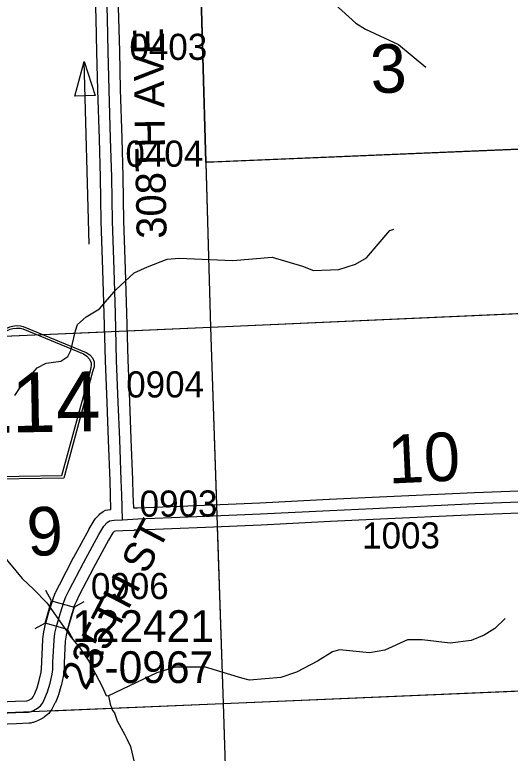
# Model space of a CAD drawing. Extents: x 128.7 to 185.5, y -21.4 to 12.6.
# Drawn here: x 154.688 to 156.014, y -9.139 to -7.163 of the extents above; entities that cross this region are included whole.
import ezdxf

# ---------------------------------------------------------------- set-up
doc = ezdxf.new("R2010")
doc.units = 0
for name, color, linetype in [('tdCoDirctArrow', 7, 'Continuous'), ('tdCoHydroRiver', 7, 'Continuous'), ('tdCoSecRdNmbr', 7, 'Continuous'), ('tdCoSecRdTxt', 7, 'Continuous'), ('tdCoSecRteBand', 7, 'Continuous'), ('tdCoSecRteCL', 7, 'Continuous'), ('tdCoSectLine', 7, 'Continuous'), ('tdCoSectLinePart', 7, 'Continuous'), ('tdCoSectNmbr', 7, 'Continuous'), ('tdCoShieldCoRte', 7, 'Continuous'), ('tdCoStrucSec', 7, 'Continuous'), ('tdCoStrucSecCoName', 7, 'Continuous'), ('tdCoStrucSecFHWANum', 7, 'Continuous'), ('tdCoSurfGravel', 7, 'Continuous'), ('tdCoTwpBndry', 7, 'Continuous'), ('tdCoTwpBndryShd', 7, 'Continuous')]:
    doc.layers.add(name, color=color, linetype=linetype)

msp = doc.modelspace()

# ---------------------------------------------------------------- linework, layer by layer
at = {"layer": 'tdCoDirctArrow'}
msp.add_line((154.8871, -7.7767), (154.8741, -7.2877), dxfattribs=at)
msp.add_lwpolyline([(154.8494, -7.3808), (154.8741, -7.2877), (154.9033, -7.3788)], close=True, dxfattribs=at)
at = {"layer": 'tdCoHydroRiver'}
for points in [[(155.5257, -7.1164), (155.6008, -7.1847), (155.6266, -7.2011), (155.7149, -7.2422), (155.7881, -7.3027)], [(154.6881, -8.1816), (154.7186, -8.1358), (154.725, -8.1339), (154.7482, -8.1072), (154.7719, -8.0948), (154.8118, -8.0896), (154.8306, -8.0775), (154.8382, -8.0611), (154.8506, -8.0086), (154.8562, -7.9911), (154.8792, -7.9713), (154.9147, -7.9495), (154.9587, -7.899), (155.0076, -7.8531), (155.0433, -7.8376), (155.0962, -7.8167), (155.1277, -7.814), (155.2715, -7.8199), (155.377, -7.8114), (155.4583, -7.8354), (155.4872, -7.847), (155.555, -7.8445), (155.6002, -7.8303), (155.6296, -7.8134), (155.6917, -7.7402), (155.7026, -7.7366)], [(154.6526, -8.6046), (154.7078, -8.671), (154.7392, -8.7009), (154.7739, -8.7366), (154.8394, -8.8289), (154.8627, -8.857), (154.8863, -8.893), (154.9223, -8.9606), (154.9328, -8.9842), (154.9392, -8.9856), (154.9431, -9.0076), (154.9483, -9.02), (154.9501, -9.0247), (154.955, -9.0308), (154.9621, -9.0527), (154.9824, -9.0898), (154.9891, -9.1022), (154.9977, -9.1209), (155.0145, -9.1929)], [(156.0004, -8.7788), (155.9729, -8.805), (155.9436, -8.8234), (155.9093, -8.8373), (155.8527, -8.844), (155.7783, -8.8357), (155.7388, -8.8355), (155.6782, -8.8629), (155.6375, -8.8707), (155.5836, -8.8647), (155.5567, -8.8625), (155.5379, -8.8679), (155.4978, -8.893), (155.442, -8.9219), (155.3999, -8.936), (155.3165, -8.9437), (155.2958, -8.9382), (155.1984, -8.9085), (155.1164, -8.9083), (155.068, -8.9242), (154.9392, -8.9856)]]:
    msp.add_lwpolyline(points, dxfattribs=at)
at = {"layer": 'tdCoSecRteBand'}
for points in [[(154.5275, -9.0067), (154.6902, -9.0001), (154.6903, -9.0001), (154.6904, -9.0001), (154.721, -8.9989), (154.7258, -8.9971), (154.7322, -8.9936), (154.7351, -8.9913), (154.7373, -8.9882), (154.7419, -8.9793), (154.748, -8.9644), (154.7539, -8.944), (154.759, -8.922), (154.7602, -8.9125), (154.7606, -8.8949), (154.7606, -8.8945), (154.7606, -8.8941), (154.7636, -8.835), (154.7637, -8.834), (154.7638, -8.833), (154.766, -8.814), (154.7662, -8.8123), (154.7666, -8.8107), (154.7708, -8.7927), (154.7709, -8.7919), (154.7712, -8.7911), (154.7808, -8.7578), (154.7809, -8.7575), (154.781, -8.7572), (154.7916, -8.7232), (154.792, -8.7217), (154.7927, -8.7202), (154.7976, -8.7088), (154.7979, -8.7082), (154.7982, -8.7075), (154.8074, -8.689), (154.8075, -8.6887), (154.8077, -8.6884), (154.8459, -8.6152), (154.846, -8.615), (154.8461, -8.6147), (154.887, -8.5393), (154.8873, -8.5388), (154.8876, -8.5384), (154.9006, -8.5162), (154.9023, -8.5134), (154.9045, -8.511), (154.9139, -8.5009), (154.9162, -8.4984), (154.919, -8.4965), (154.9252, -8.4923), (154.9307, -8.4885), (154.9374, -8.4875), (154.9449, -8.4863), (154.9449, -8.4856), (154.9456, -8.4855), (154.9447, -8.4485), (154.9432, -8.4097), (154.9432, -8.4097), (154.9432, -8.4097), (154.9393, -8.3008), (154.9351, -8.2002), (154.9351, -8.2002), (154.9351, -8.2001), (154.9309, -8.0886), (154.9309, -8.0885), (154.9309, -8.0883), (154.9274, -7.9631), (154.924, -7.8455), (154.9195, -7.7157), (154.9195, -7.7154), (154.9195, -7.7151), (154.9178, -7.5979), (154.9146, -7.4946), (154.9146, -7.4946), (154.9146, -7.4946), (154.9106, -7.3641), (154.9106, -7.364), (154.9106, -7.3639), (154.9082, -7.2616), (154.9082, -7.2616), (154.9082, -7.2615), (154.9062, -7.1731), (154.9035, -7.0822)], [(154.9635, -7.0802), (154.9662, -7.1715), (154.9662, -7.1716), (154.9662, -7.1717), (154.9682, -7.2602), (154.9706, -7.3624), (154.9746, -7.4928), (154.9778, -7.5963), (154.9778, -7.5966), (154.9778, -7.5968), (154.9795, -7.7139), (154.9839, -7.8436), (154.9839, -7.8436), (154.9839, -7.8437), (154.9874, -7.9613), (154.9874, -7.9614), (154.9874, -7.9614), (154.9908, -8.0865), (154.995, -8.1978), (154.9992, -8.2983), (154.9992, -8.2984), (154.9992, -8.2985), (155.0032, -8.4075), (155.0046, -8.4464), (155.0046, -8.4466), (155.0046, -8.4468), (155.0056, -8.4825)], [(155.0056, -8.4825), (155.016, -8.482), (155.0161, -8.4819), (155.0163, -8.4819), (155.196, -8.4748), (155.3443, -8.4684), (155.5297, -8.4593), (155.5297, -8.4593), (155.5298, -8.4593), (155.6444, -8.4538), (155.6444, -8.4538), (155.6444, -8.4538), (155.9182, -8.441), (155.9183, -8.441), (155.9184, -8.441), (156.0367, -8.4363)], [(156.0391, -8.4963), (155.9209, -8.501), (155.6473, -8.5138), (155.5326, -8.5192), (155.3472, -8.5283), (155.3471, -8.5283), (155.347, -8.5283), (155.1986, -8.5347), (155.1985, -8.5347), (155.1985, -8.5347), (155.0188, -8.5419), (155.0079, -8.5424), (155.0071, -8.5425), (155.0072, -8.5432), (154.9775, -8.544), (154.9577, -8.545), (154.9543, -8.5455), (154.9507, -8.5494), (154.9395, -8.5684), (154.899, -8.6431), (154.861, -8.7159), (154.8524, -8.7334), (154.8484, -8.7426), (154.8383, -8.7748), (154.829, -8.807), (154.8254, -8.8226), (154.8235, -8.8389), (154.8206, -8.8968), (154.8201, -8.9154), (154.8201, -8.9168), (154.8199, -8.9181), (154.8184, -8.9307), (154.8182, -8.9324), (154.8179, -8.934), (154.8122, -8.9584), (154.812, -8.9592), (154.8117, -8.9601), (154.8051, -8.9828), (154.8047, -8.9842), (154.8041, -8.9856), (154.7969, -9.0032), (154.7964, -9.0043), (154.7959, -9.0054), (154.7897, -9.0175), (154.7886, -9.0196), (154.7873, -9.0215), (154.7813, -9.0297), (154.7791, -9.0328), (154.7761, -9.0353), (154.7679, -9.0419), (154.7657, -9.0438), (154.7631, -9.0451), (154.7525, -9.0508), (154.7509, -9.0517), (154.7492, -9.0523), (154.7403, -9.0558), (154.738, -9.0567), (154.7356, -9.0572), (154.7309, -9.0582), (154.7284, -9.0587), (154.7259, -9.0588), (154.6926, -9.06), (154.5299, -9.0667)]]:
    msp.add_lwpolyline(points, dxfattribs=at)
at = {"layer": 'tdCoSecRteCL'}
for points in [[(154.9764, -8.514), (154.9747, -8.4476), (154.9732, -8.4086), (154.9692, -8.2996), (154.965, -8.199), (154.9608, -8.0875), (154.9574, -7.9622), (154.9539, -7.8446), (154.9495, -7.7146), (154.9478, -7.5973), (154.9446, -7.4937), (154.9406, -7.3632), (154.9382, -7.2609), (154.9362, -7.1723), (154.9335, -7.0811), (154.9322, -7.054), (154.9337, -7.0436), (154.9382, -7.0288), (154.9448, -7.0182), (154.9612, -6.9993)], [(154.9764, -8.514), (155.0175, -8.5119), (155.1973, -8.5048), (155.3457, -8.4984), (155.5312, -8.4892), (155.6458, -8.4838), (155.9196, -8.471), (156.0379, -8.4663), (156.218, -8.4584), (156.2302, -8.458)], [(154.5287, -9.0367), (154.6915, -9.03), (154.7248, -9.0288), (154.7294, -9.0278), (154.7383, -9.0244), (154.7489, -9.0187), (154.7571, -9.012), (154.763, -9.0039), (154.7692, -8.9918), (154.7763, -8.9743), (154.783, -8.9516), (154.7886, -8.9272), (154.7901, -8.9146), (154.7906, -8.8956), (154.7936, -8.8364), (154.7958, -8.8175), (154.8, -8.7995), (154.8096, -8.7662), (154.8202, -8.7321), (154.8251, -8.7208), (154.8343, -8.7023), (154.8725, -8.6291), (154.9134, -8.5536), (154.9265, -8.5314), (154.9359, -8.5213), (154.942, -8.5171), (154.9546, -8.5151), (154.9764, -8.514)]]:
    msp.add_lwpolyline(points, dxfattribs=at)
at = {"layer": 'tdCoSectLine'}
for points in [[(155.1839, -7.0245), (155.2118, -7.9984)], [(155.2118, -7.9984), (156.2102, -7.9542)], [(154.2099, -8.0422), (155.2118, -7.9984)], [(155.2118, -7.9984), (155.2458, -9.0058)], [(155.2458, -9.0058), (156.2453, -8.9635)], [(154.2401, -9.0481), (155.2458, -9.0058)], [(155.2458, -9.0058), (155.2777, -10.0091)]]:
    msp.add_lwpolyline(points, dxfattribs=at)
at = {"layer": 'tdCoSectLinePart'}
for points in [[(155.1848, -7.0543), (155.2118, -7.9984)], [(155.2118, -7.9984), (156.1802, -7.9555)], [(154.9897, -8.0082), (155.2118, -7.9984)], [(155.2118, -7.9984), (155.2278, -8.4732)], [(154.2396, -8.0409), (154.9298, -8.0108)], [(155.2299, -8.5331), (155.2458, -9.0058)], [(155.2458, -9.0058), (156.2153, -8.9648)], [(154.7839, -9.0253), (155.2458, -9.0058)], [(155.2458, -9.0058), (155.2609, -9.479)]]:
    msp.add_lwpolyline(points, dxfattribs=at)
at = {"layer": 'tdCoShieldCoRte'}
for points in [[(154.5802, -8.4067), (154.4934, -8.1253), (154.4893, -8.1122), (154.4884, -8.1064), (154.4883, -8.0985), (154.4924, -8.0882), (154.4995, -8.0796), (154.5089, -8.0727), (154.6749, -7.9975), (154.6824, -7.9957), (154.6928, -7.9946), (154.7033, -7.9953), (154.7108, -7.9968), (154.8793, -8.0662), (154.889, -8.0728), (154.8964, -8.0811), (154.9008, -8.0913), (154.901, -8.0992), (154.9004, -8.1051), (154.8967, -8.1183), (154.8197, -8.4026)], [(154.586, -8.4003), (154.5015, -8.1265), (154.4975, -8.1139), (154.4967, -8.1083), (154.4966, -8.1008), (154.5005, -8.0908), (154.5073, -8.0825), (154.5164, -8.076), (154.6758, -8.0037), (154.6829, -8.002), (154.6929, -8.001), (154.703, -8.0017), (154.7102, -8.0031), (154.872, -8.0698), (154.8813, -8.076), (154.8884, -8.084), (154.8926, -8.0939), (154.8928, -8.1014), (154.8922, -8.107), (154.8887, -8.1197), (154.8138, -8.3963)]]:
    msp.add_lwpolyline(points, close=True, dxfattribs=at)
at = {"layer": 'tdCoStrucSec'}
for p, q in [((154.7869, -8.7307), (154.7718, -8.7033)), ((154.847, -8.7481), (154.8744, -8.733)), ((154.7695, -8.7909), (154.7421, -8.806)), ((154.8296, -8.8082), (154.8448, -8.8356))]:
    msp.add_line(p, q, dxfattribs=at)
msp.add_lwpolyline([(154.7695, -8.7909), (154.7869, -8.7307), (154.847, -8.7481), (154.8296, -8.8082)], close=True, dxfattribs=at)
at = {"layer": 'tdCoSurfGravel'}
for points in [[(154.9764, -8.514), (154.9747, -8.4476), (154.9732, -8.4086), (154.9692, -8.2996), (154.965, -8.199), (154.9608, -8.0875), (154.9574, -7.9622), (154.9539, -7.8446), (154.9495, -7.7146), (154.9478, -7.5973), (154.9446, -7.4937), (154.9406, -7.3632), (154.9382, -7.2609), (154.9362, -7.1723), (154.9335, -7.0811), (154.9322, -7.054), (154.9337, -7.0436), (154.9382, -7.0288), (154.9448, -7.0182), (154.9612, -6.9993)], [(154.9764, -8.514), (155.0175, -8.5119), (155.1973, -8.5048), (155.3457, -8.4984), (155.5312, -8.4892), (155.6458, -8.4838), (155.9196, -8.471), (156.0379, -8.4663)], [(154.7248, -9.0288), (154.7294, -9.0278), (154.7383, -9.0244), (154.7489, -9.0187), (154.7571, -9.012), (154.763, -9.0039), (154.7692, -8.9918), (154.7763, -8.9743), (154.783, -8.9516), (154.7886, -8.9272), (154.7901, -8.9146), (154.7906, -8.8956), (154.7936, -8.8364), (154.7958, -8.8175), (154.8, -8.7995), (154.8096, -8.7662), (154.8202, -8.7321), (154.8251, -8.7208), (154.8343, -8.7023), (154.8725, -8.6291), (154.9134, -8.5536), (154.9265, -8.5314), (154.9359, -8.5213), (154.942, -8.5171), (154.9546, -8.5151), (154.9764, -8.514)], [(154.2405, -9.0481), (154.29, -9.0463), (154.5287, -9.0367), (154.6915, -9.03), (154.7248, -9.0288)]]:
    msp.add_lwpolyline(points, dxfattribs=at)
at = {"layer": 'tdCoTwpBndry'}
for points in [[(155.1992, -7.5572), (155.1848, -7.0545)], [(156.1646, -7.5168), (155.2097, -7.5568), (155.1992, -7.5572)]]:
    msp.add_lwpolyline(points, dxfattribs=at)
at = {"layer": 'tdCoTwpBndryShd'}
msp.add_lwpolyline([(151.7683, 4.8866), (151.8001, 3.8798), (151.8371, 2.8755), (151.8752, 1.8762), (151.9179, 0.8711), (151.9592, -0.1306), (152.001, -1.1385), (152.0322, -2.1463), (152.0609, -3.1441), (152.091, -4.1427), (152.1084, -4.6404), (153.0447, -4.6015), (153.5675, -4.583), (153.6062, -5.5939), (154.134, -5.5736), (154.1483, -6.0644), (155.1572, -6.0165), (155.1839, -7.0245), (155.1992, -7.5572), (156.1646, -7.5168), (157.1701, -7.4746), (158.2058, -7.4312)], dxfattribs=at)

# ---------------------------------------------------------------- texts
at = {"layer": 'tdCoSecRdNmbr'}
for s, rotation, p in [('0403', 0.1167, (154.9951, -7.2837)), ('0404', 0.1167, (154.9844, -7.5695)), ('0904', 0.1166, (154.9865, -8.187)), ('0903', 0.1167, (155.0224, -8.506)), ('1003', 0.1171, (155.6175, -8.5914)), ('0906', 0.1165, (154.892, -8.7269))]:
    msp.add_text(s, height=0.07, rotation=rotation, dxfattribs=at).set_placement(p)
at = {"layer": 'tdCoSecRdTxt'}
for s, rotation, p in [('308TH AVE', 91, (155.0946, -7.7614)), ('235TH ST', 62.5189, (154.879, -8.974))]:
    msp.add_text(s, height=0.08, rotation=rotation, dxfattribs=at).set_placement(p)
at = {"layer": 'tdCoSectNmbr'}
for s, rotation, p in [('3', 2.6695, (155.6422, -7.3735)), ('10', 2.6695, (155.689, -8.4175)), ('9', 2.6688, (154.7235, -8.6118))]:
    msp.add_text(s, height=0.13, rotation=rotation, dxfattribs=at).set_placement(p)
at = {"layer": 'tdCoShieldCoRte'}
msp.add_text('Z14', height=0.16, rotation=1, dxfattribs=at).set_placement((154.55, -8.283))
at = {"layer": 'tdCoStrucSecCoName'}
msp.add_text('T-0967', height=0.085, dxfattribs=at).set_placement((154.859, -8.9511))
at = {"layer": 'tdCoStrucSecFHWANum'}
msp.add_text('122421', height=0.085, dxfattribs=at).set_placement((154.8418, -8.8413))

doc.saveas('drawing.dxf')
